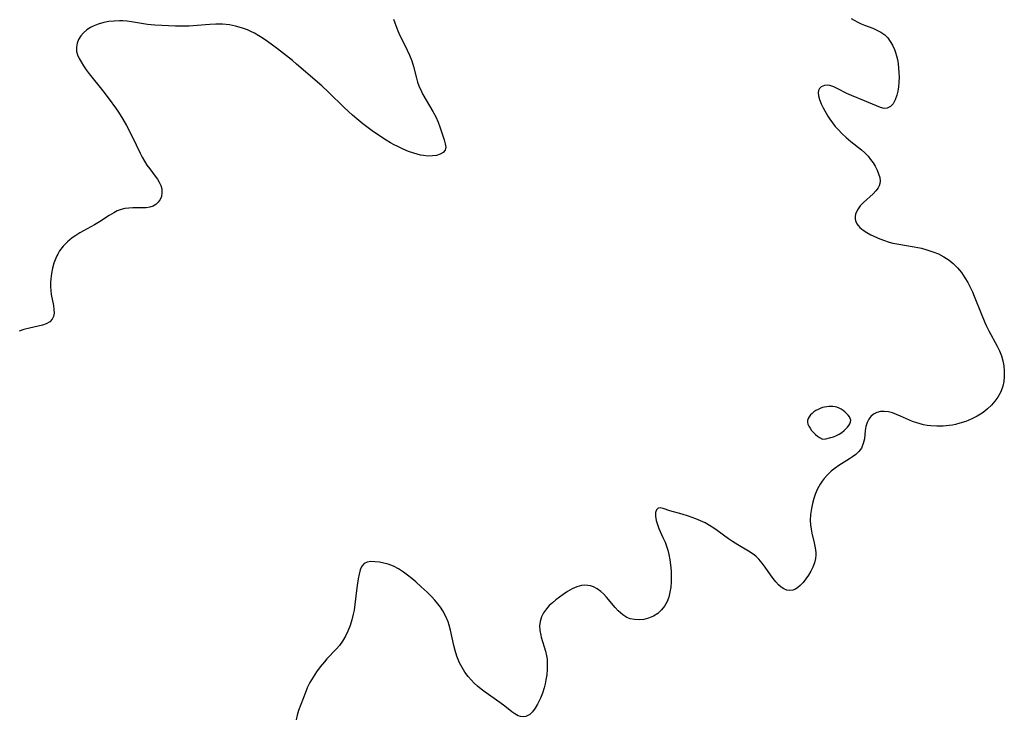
# Model space of a CAD drawing. Header units: metres. Extents: x 1073367 to 1082519, y 1569854 to 1574957.
# Tile 402 of 656: x 1076628 to 1076923, y 1574064 to 1574274. Entities that reach past the tile are written whole.
import ezdxf

# ---------------------------------------------------------------- set-up
doc = ezdxf.new("R2010")
doc.units = ezdxf.units.M
doc.layers.add('CGG_CurvaNivelLidar_v1', color=253, linetype='Continuous', lineweight=30)

msp = doc.modelspace()

# ---------------------------------------------------------------- linework, layer by layer
at = {"layer": 'CGG_CurvaNivelLidar_v1'}
for p, q in [((1076651.2216, 1574272.3842, 68), (1076649.6661, 1574271.7653, 68)), ((1076652.8782, 1574272.8435, 68), (1076651.2216, 1574272.3842, 68)), ((1076654.4265, 1574273.1235, 68), (1076652.8782, 1574272.8435, 68)), ((1076656.012, 1574273.2887, 68), (1076654.4265, 1574273.1235, 68)), ((1076657.6181, 1574273.3459, 68), (1076656.012, 1574273.2887, 68)), ((1076658.5444, 1574273.3299, 68), (1076657.6181, 1574273.3459, 68)), ((1076659.8761, 1574273.2435, 68), (1076658.5444, 1574273.3299, 68)), ((1076661.2026, 1574273.093, 68), (1076659.8761, 1574273.2435, 68)), ((1076665.9957, 1574272.296, 68), (1076661.2026, 1574273.093, 68)), ((1076668.151, 1574272.0304, 68), (1076665.9957, 1574272.296, 68)), ((1076674.3957, 1574271.7406, 68), (1076668.151, 1574272.0304, 68)), ((1076684.6505, 1574272.2514, 68), (1076680.8494, 1574271.9342, 68)), ((1076686.541, 1574272.3604, 68), (1076684.6505, 1574272.2514, 68)), ((1076688.509, 1574272.3482, 68), (1076686.541, 1574272.3604, 68)), ((1076690.5542, 1574272.1365, 68), (1076688.509, 1574272.3482, 68)), ((1076692.3913, 1574271.7818, 68), (1076690.5542, 1574272.1365, 68)), ((1076739.7885, 1574273.8289, 68), (1076740.166, 1574272.7532, 68)), ((1076740.166, 1574272.7532, 68), (1076741.1416, 1574270.3369, 68)), ((1076877.1376, 1574274.0973, 68.5), (1076878.0476, 1574273.5406, 68.5)), ((1076878.0476, 1574273.5406, 68.5), (1076879.1469, 1574272.9427, 68.5)), ((1076879.1469, 1574272.9427, 68.5), (1076880.1223, 1574272.4846, 68.5)), ((1076880.1223, 1574272.4846, 68.5), (1076881.1088, 1574272.0749, 68.5)), ((1076881.1088, 1574272.0749, 68.5), (1076883.6598, 1574271.1187, 68.5)), ((1076646.767, 1574269.7792, 68), (1076645.9341, 1574268.8367, 68)), ((1076647.7547, 1574270.6244, 68), (1076646.767, 1574269.7792, 68)), ((1076648.8753, 1574271.3572, 68), (1076647.7547, 1574270.6244, 68)), ((1076649.6661, 1574271.7653, 68), (1076648.8753, 1574271.3572, 68)), ((1076675.844, 1574271.7267, 68), (1076674.3957, 1574271.7406, 68)), ((1076678.503, 1574271.8056, 68), (1076675.844, 1574271.7267, 68)), ((1076680.8494, 1574271.9342, 68), (1076678.503, 1574271.8056, 68)), ((1076694.1999, 1574271.2871, 68), (1076692.3913, 1574271.7818, 68)), ((1076695.9682, 1574270.6538, 68), (1076694.1999, 1574271.2871, 68)), ((1076697.0331, 1574270.1906, 68), (1076695.9682, 1574270.6538, 68)), ((1076698.0744, 1574269.671, 68), (1076697.0331, 1574270.1906, 68)), ((1076699.427, 1574268.8926, 68), (1076698.0744, 1574269.671, 68)), ((1076741.1416, 1574270.3369, 68), (1076741.7402, 1574269.0041, 68)), ((1076883.6598, 1574271.1187, 68.5), (1076884.8792, 1574270.6108, 68.5)), ((1076884.8792, 1574270.6108, 68.5), (1076886.0258, 1574270.0155, 68.5)), ((1076886.0258, 1574270.0155, 68.5), (1076887.2395, 1574269.1408, 68.5)), ((1076887.2395, 1574269.1408, 68.5), (1076888.1282, 1574268.2302, 68.5)), ((1076644.8448, 1574266.6448, 68), (1076644.6521, 1574265.4306, 68)), ((1076645.2874, 1574267.8064, 68), (1076644.8448, 1574266.6448, 68)), ((1076645.9341, 1574268.8367, 68), (1076645.2874, 1574267.8064, 68)), ((1076700.746, 1574268.0397, 68), (1076699.427, 1574268.8926, 68)), ((1076702.0436, 1574267.1368, 68), (1076700.746, 1574268.0397, 68)), ((1076705.0062, 1574264.9514, 68), (1076702.0436, 1574267.1368, 68)), ((1076741.7402, 1574269.0041, 68), (1076742.3716, 1574267.6878, 68)), ((1076742.3716, 1574267.6878, 68), (1076743.9256, 1574264.609, 68)), ((1076888.1282, 1574268.2302, 68.5), (1076888.8948, 1574267.1862, 68.5)), ((1076888.8948, 1574267.1862, 68.5), (1076889.5521, 1574266.0348, 68.5)), ((1076644.6521, 1574265.4306, 68), (1076644.7238, 1574264.1986, 68)), ((1076644.7238, 1574264.1986, 68), (1076645.0083, 1574263.1385, 68)), ((1076645.0083, 1574263.1385, 68), (1076645.461, 1574262.0821, 68)), ((1076707.7451, 1574262.8597, 68), (1076705.0062, 1574264.9514, 68)), ((1076743.9256, 1574264.609, 68), (1076744.6335, 1574263.057, 68)), ((1076889.5521, 1574266.0348, 68.5), (1076890.1071, 1574264.797, 68.5)), ((1076890.1071, 1574264.797, 68.5), (1076890.4414, 1574263.8715, 68.5)), ((1076890.4414, 1574263.8715, 68.5), (1076890.7241, 1574262.9165, 68.5)), ((1076645.461, 1574262.0821, 68), (1076646.0377, 1574261.0216, 68)), ((1076646.0377, 1574261.0216, 68), (1076646.7761, 1574259.8401, 68)), ((1076709.5064, 1574261.4359, 68), (1076707.7451, 1574262.8597, 68)), ((1076710.7397, 1574260.3869, 68), (1076709.5064, 1574261.4359, 68)), ((1076718.3232, 1574253.8383, 68), (1076710.7397, 1574260.3869, 68)), ((1076744.6335, 1574263.057, 68), (1076745.2795, 1574261.3269, 68)), ((1076745.2795, 1574261.3269, 68), (1076745.7816, 1574259.6232, 68)), ((1076890.7241, 1574262.9165, 68.5), (1076890.9987, 1574261.724, 68.5)), ((1076890.9987, 1574261.724, 68.5), (1076891.2097, 1574260.5058, 68.5)), ((1076891.2097, 1574260.5058, 68.5), (1076891.3784, 1574259.1743, 68.5)), ((1076646.7761, 1574259.8401, 68), (1076647.5986, 1574258.6537, 68)), ((1076647.5986, 1574258.6537, 68), (1076648.4909, 1574257.4721, 68)), ((1076648.4909, 1574257.4721, 68), (1076652.6112, 1574252.3569, 68)), ((1076745.7816, 1574259.6232, 68), (1076746.6802, 1574256.1956, 68)), ((1076891.3784, 1574259.1743, 68.5), (1076891.4871, 1574257.8359, 68.5)), ((1076891.4871, 1574257.8359, 68.5), (1076891.5312, 1574256.5018, 68.5)), ((1076746.6802, 1574256.1956, 68), (1076747.0448, 1574255.0049, 68)), ((1076747.0448, 1574255.0049, 68), (1076747.4597, 1574253.8338, 68)), ((1076891.4963, 1574255.0163, 68.5), (1076891.37, 1574253.5714, 68.5)), ((1076891.5312, 1574256.5018, 68.5), (1076891.4963, 1574255.0163, 68.5)), ((1076652.6112, 1574252.3569, 68), (1076654.5332, 1574249.8792, 68)), ((1076720.3106, 1574251.9962, 68), (1076718.3232, 1574253.8383, 68)), ((1076725.0017, 1574247.4134, 68), (1076720.3106, 1574251.9962, 68)), ((1076747.4597, 1574253.8338, 68), (1076748.1852, 1574252.1588, 68)), ((1076748.1852, 1574252.1588, 68), (1076748.6454, 1574251.2799, 68)), ((1076867.3588, 1574252.4584, 68.5), (1076867.2601, 1574251.7228, 68.5)), ((1076867.2601, 1574251.7228, 68.5), (1076867.3328, 1574250.8978, 68.5)), ((1076867.6509, 1574253.0697, 68.5), (1076867.3588, 1574252.4584, 68.5)), ((1076868.1192, 1574253.5477, 68.5), (1076867.6509, 1574253.0697, 68.5)), ((1076868.6053, 1574253.8188, 68.5), (1076868.1192, 1574253.5477, 68.5)), ((1076869.1709, 1574253.9816, 68.5), (1076868.6053, 1574253.8188, 68.5)), ((1076869.9252, 1574254.0289, 68.5), (1076869.1709, 1574253.9816, 68.5)), ((1076870.74, 1574253.9226, 68.5), (1076869.9252, 1574254.0289, 68.5)), ((1076871.9243, 1574253.5473, 68.5), (1076870.74, 1574253.9226, 68.5)), ((1076873.1561, 1574252.9807, 68.5), (1076871.9243, 1574253.5473, 68.5)), ((1076875.8941, 1574251.5546, 68.5), (1076873.1561, 1574252.9807, 68.5)), ((1076877.2079, 1574250.9749, 68.5), (1076875.8941, 1574251.5546, 68.5)), ((1076891.1689, 1574252.2976, 68.5), (1076890.8793, 1574251.0987, 68.5)), ((1076891.37, 1574253.5714, 68.5), (1076891.1689, 1574252.2976, 68.5)), ((1076654.5332, 1574249.8792, 68), (1076656.3776, 1574247.3088, 68)), ((1076748.6454, 1574251.2799, 68), (1076751.6224, 1574246.2123, 68)), ((1076867.3328, 1574250.8978, 68.5), (1076867.6245, 1574249.7358, 68.5)), ((1076867.6245, 1574249.7358, 68.5), (1076868.0936, 1574248.5093, 68.5)), ((1076868.0936, 1574248.5093, 68.5), (1076868.7051, 1574247.2615, 68.5)), ((1076881.1151, 1574249.3864, 68.5), (1076877.2079, 1574250.9749, 68.5)), ((1076884.7259, 1574247.8508, 68.5), (1076881.1151, 1574249.3864, 68.5)), ((1076889.7033, 1574248.5149, 68.5), (1076888.9126, 1574247.6316, 68.5)), ((1076890.363, 1574249.6949, 68.5), (1076889.7033, 1574248.5149, 68.5)), ((1076890.8793, 1574251.0987, 68.5), (1076890.363, 1574249.6949, 68.5)), ((1076656.3776, 1574247.3088, 68), (1076657.257, 1574245.9959, 68)), ((1076657.257, 1574245.9959, 68), (1076658.5974, 1574243.8519, 68)), ((1076727.5407, 1574245.0723, 68), (1076725.0017, 1574247.4134, 68)), ((1076751.6224, 1574246.2123, 68), (1076752.4749, 1574244.5849, 68)), ((1076868.7051, 1574247.2615, 68.5), (1076870.1774, 1574244.7561, 68.5)), ((1076885.9179, 1574247.3785, 68.5), (1076884.7259, 1574247.8508, 68.5)), ((1076887.0087, 1574247.1031, 68.5), (1076885.9179, 1574247.3785, 68.5)), ((1076887.991, 1574247.1412, 68.5), (1076887.0087, 1574247.1031, 68.5)), ((1076888.9126, 1574247.6316, 68.5), (1076887.991, 1574247.1412, 68.5)), ((1076658.5974, 1574243.8519, 68), (1076659.6473, 1574241.9955, 68)), ((1076728.8497, 1574243.9415, 68), (1076727.5407, 1574245.0723, 68)), ((1076730.6556, 1574242.4809, 68), (1076728.8497, 1574243.9415, 68)), ((1076733.4463, 1574240.3969, 68), (1076730.6556, 1574242.4809, 68)), ((1076752.4749, 1574244.5849, 68), (1076753.2228, 1574242.9443, 68)), ((1076753.2228, 1574242.9443, 68), (1076753.7429, 1574241.6047, 68)), ((1076870.1774, 1574244.7561, 68.5), (1076870.7142, 1574243.9042, 68.5)), ((1076870.7142, 1574243.9042, 68.5), (1076871.5006, 1574242.7976, 68.5)), ((1076871.5006, 1574242.7976, 68.5), (1076872.3764, 1574241.7082, 68.5)), ((1076659.6473, 1574241.9955, 68), (1076661.3474, 1574238.72, 68)), ((1076736.2144, 1574238.494, 68), (1076733.4463, 1574240.3969, 68)), ((1076753.7429, 1574241.6047, 68), (1076755.0359, 1574237.7202, 68)), ((1076872.3764, 1574241.7082, 68.5), (1076873.3268, 1574240.6445, 68.5)), ((1076873.3268, 1574240.6445, 68.5), (1076874.3408, 1574239.6156, 68.5)), ((1076874.3408, 1574239.6156, 68.5), (1076875.6874, 1574238.384, 68.5)), ((1076661.3474, 1574238.72, 68), (1076663.7656, 1574233.7219, 68)), ((1076737.5721, 1574237.6242, 68), (1076736.2144, 1574238.494, 68)), ((1076738.9487, 1574236.7955, 68), (1076737.5721, 1574237.6242, 68)), ((1076740.0174, 1574236.1954, 68), (1076738.9487, 1574236.7955, 68)), ((1076755.0359, 1574237.7202, 68), (1076755.3517, 1574236.524, 68)), ((1076875.6874, 1574238.384, 68.5), (1076877.0831, 1574237.2154, 68.5)), ((1076877.0831, 1574237.2154, 68.5), (1076880.2341, 1574234.7258, 68.5)), ((1076663.7656, 1574233.7219, 68), (1076664.4154, 1574232.4712, 68)), ((1076741.0978, 1574235.6306, 68), (1076740.0174, 1574236.1954, 68)), ((1076742.6991, 1574234.8746, 68), (1076741.0978, 1574235.6306, 68)), ((1076744.3107, 1574234.2089, 68), (1076742.6991, 1574234.8746, 68)), ((1076745.9192, 1574233.6443, 68), (1076744.3107, 1574234.2089, 68)), ((1076746.9358, 1574233.3457, 68), (1076745.9192, 1574233.6443, 68)), ((1076754.7109, 1574233.8591, 68), (1076753.845, 1574233.3618, 68)), ((1076755.2928, 1574234.5714, 68), (1076754.7109, 1574233.8591, 68)), ((1076755.4719, 1574235.4642, 68), (1076755.2928, 1574234.5714, 68)), ((1076755.3517, 1574236.524, 68), (1076755.4719, 1574235.4642, 68)), ((1076880.2341, 1574234.7258, 68.5), (1076881.2671, 1574233.7691, 68.5)), ((1076881.2671, 1574233.7691, 68.5), (1076882.2181, 1574232.7412, 68.5)), ((1076664.4154, 1574232.4712, 68), (1076665.1, 1574231.265, 68)), ((1076665.1, 1574231.265, 68), (1076665.8316, 1574230.1172, 68)), ((1076747.9404, 1574233.1033, 68), (1076746.9358, 1574233.3457, 68)), ((1076748.8304, 1574232.9411, 68), (1076747.9404, 1574233.1033, 68)), ((1076750.1076, 1574232.8151, 68), (1076748.8304, 1574232.9411, 68)), ((1076751.4883, 1574232.8373, 68), (1076750.1076, 1574232.8151, 68)), ((1076752.7505, 1574233.0223, 68), (1076751.4883, 1574232.8373, 68)), ((1076753.845, 1574233.3618, 68), (1076752.7505, 1574233.0223, 68)), ((1076882.2181, 1574232.7412, 68.5), (1076882.9958, 1574231.7679, 68.5)), ((1076882.9958, 1574231.7679, 68.5), (1076883.6996, 1574230.7631, 68.5)), ((1076883.6996, 1574230.7631, 68.5), (1076884.3278, 1574229.7417, 68.5)), ((1076665.8316, 1574230.1172, 68), (1076666.6594, 1574228.9774, 68)), ((1076666.6594, 1574228.9774, 68), (1076668.322, 1574226.8244, 68)), ((1076884.3278, 1574229.7417, 68.5), (1076884.9251, 1574228.6104, 68.5)), ((1076884.9251, 1574228.6104, 68.5), (1076885.3955, 1574227.487, 68.5)), ((1076668.322, 1574226.8244, 68), (1076668.9769, 1574225.8836, 68)), ((1076668.9769, 1574225.8836, 68), (1076669.5371, 1574224.9339, 68)), ((1076669.5371, 1574224.9339, 68), (1076669.9684, 1574223.9764, 68)), ((1076885.3955, 1574227.487, 68.5), (1076885.7042, 1574226.3821, 68.5)), ((1076885.7042, 1574226.3821, 68.5), (1076885.8077, 1574225.3072, 68.5)), ((1076885.8077, 1574225.3072, 68.5), (1076885.7346, 1574224.5965, 68.5)), ((1076669.9684, 1574223.9764, 68), (1076670.244, 1574223.0142, 68)), ((1076670.3361, 1574221.8351, 68), (1076670.1599, 1574220.708, 68)), ((1076670.244, 1574223.0142, 68), (1076670.3361, 1574221.8351, 68)), ((1076884.5547, 1574222.3785, 68.5), (1076883.7424, 1574221.5193, 68.5)), ((1076885.2119, 1574223.2798, 68.5), (1076884.5547, 1574222.3785, 68.5)), ((1076885.523, 1574223.894, 68.5), (1076885.2119, 1574223.2798, 68.5)), ((1076885.7346, 1574224.5965, 68.5), (1076885.523, 1574223.894, 68.5)), ((1076669.2245, 1574218.9528, 68), (1076668.507, 1574218.2676, 68)), ((1076669.7829, 1574219.7765, 68), (1076669.2245, 1574218.9528, 68)), ((1076670.1599, 1574220.708, 68), (1076669.7829, 1574219.7765, 68)), ((1076880.8116, 1574218.8804, 68.5), (1076879.8421, 1574217.8574, 68.5)), ((1076883.7424, 1574221.5193, 68.5), (1076880.8116, 1574218.8804, 68.5)), ((1076656.936, 1574216.3393, 68), (1076655.8589, 1574215.8129, 68)), ((1076658.0501, 1574216.7541, 68), (1076656.936, 1574216.3393, 68)), ((1076659.1927, 1574217.0424, 68), (1076658.0501, 1574216.7541, 68)), ((1076660.3928, 1574217.1998, 68), (1076659.1927, 1574217.0424, 68)), ((1076661.6013, 1574217.2541, 68), (1076660.3928, 1574217.1998, 68)), ((1076664.2496, 1574217.2471, 68), (1076661.6013, 1574217.2541, 68)), ((1076665.6296, 1574217.305, 68), (1076664.2496, 1574217.2471, 68)), ((1076666.6859, 1574217.4574, 68), (1076665.6296, 1574217.305, 68)), ((1076667.6444, 1574217.7582, 68), (1076666.6859, 1574217.4574, 68)), ((1076668.507, 1574218.2676, 68), (1076667.6444, 1574217.7582, 68)), ((1076879.0123, 1574216.6711, 68.5), (1076878.4844, 1574215.4268, 68.5)), ((1076879.8421, 1574217.8574, 68.5), (1076879.0123, 1574216.6711, 68.5)), ((1076651.6036, 1574213.0894, 68), (1076650.0391, 1574212.1599, 68)), ((1076654.4792, 1574214.97, 68), (1076651.6036, 1574213.0894, 68)), ((1076655.8589, 1574215.8129, 68), (1076654.4792, 1574214.97, 68)), ((1076878.4844, 1574215.4268, 68.5), (1076878.3445, 1574214.6365, 68.5)), ((1076878.3445, 1574214.6365, 68.5), (1076878.3719, 1574213.8556, 68.5)), ((1076878.3719, 1574213.8556, 68.5), (1076878.5501, 1574213.1736, 68.5)), ((1076878.5501, 1574213.1736, 68.5), (1076878.8645, 1574212.521, 68.5)), ((1076650.0391, 1574212.1599, 68), (1076645.7219, 1574209.7475, 68)), ((1076878.8645, 1574212.521, 68.5), (1076879.2721, 1574211.9415, 68.5)), ((1076879.2721, 1574211.9415, 68.5), (1076879.775, 1574211.3949, 68.5)), ((1076879.775, 1574211.3949, 68.5), (1076880.716, 1574210.6076, 68.5)), ((1076880.716, 1574210.6076, 68.5), (1076881.8102, 1574209.8849, 68.5)), ((1076642, 1574207.1072, 68), (1076640.7284, 1574205.8157, 68)), ((1076643.4147, 1574208.2605, 68), (1076642, 1574207.1072, 68)), ((1076644.5101, 1574209.0061, 68), (1076643.4147, 1574208.2605, 68)), ((1076645.7219, 1574209.7475, 68), (1076644.5101, 1574209.0061, 68)), ((1076881.8102, 1574209.8849, 68.5), (1076883.0194, 1574209.2149, 68.5)), ((1076883.0194, 1574209.2149, 68.5), (1076883.7181, 1574208.8669, 68.5)), ((1076883.7181, 1574208.8669, 68.5), (1076885.2593, 1574208.1673, 68.5)), ((1076885.2593, 1574208.1673, 68.5), (1076886.8747, 1574207.5343, 68.5)), ((1076886.8747, 1574207.5343, 68.5), (1076888.5553, 1574206.9979, 68.5)), ((1076888.5553, 1574206.9979, 68.5), (1076889.695, 1574206.71, 68.5)), ((1076639.6287, 1574204.3898, 68), (1076639.0406, 1574203.4205, 68)), ((1076640.7284, 1574205.8157, 68), (1076639.6287, 1574204.3898, 68)), ((1076889.695, 1574206.71, 68.5), (1076890.8549, 1574206.4644, 68.5)), ((1076890.8549, 1574206.4644, 68.5), (1076896.0043, 1574205.5813, 68.5)), ((1076896.0043, 1574205.5813, 68.5), (1076898.2059, 1574205.1381, 68.5)), ((1076898.2059, 1574205.1381, 68.5), (1076899.8606, 1574204.7027, 68.5)), ((1076899.8606, 1574204.7027, 68.5), (1076901.6434, 1574204.1244, 68.5)), ((1076901.6434, 1574204.1244, 68.5), (1076903.3542, 1574203.4345, 68.5)), ((1076638.4412, 1574202.1802, 68), (1076637.8862, 1574200.6972, 68)), ((1076638.7606, 1574202.8793, 68), (1076638.4412, 1574202.1802, 68)), ((1076639.0406, 1574203.4205, 68), (1076638.7606, 1574202.8793, 68)), ((1076903.3542, 1574203.4345, 68.5), (1076904.9654, 1574202.6079, 68.5)), ((1076904.9654, 1574202.6079, 68.5), (1076905.7568, 1574202.1136, 68.5)), ((1076905.7568, 1574202.1136, 68.5), (1076906.5181, 1574201.5826, 68.5)), ((1076906.5181, 1574201.5826, 68.5), (1076907.7607, 1574200.5921, 68.5)), ((1076637.4535, 1574199.1646, 68), (1076637.1381, 1574197.601, 68)), ((1076637.8862, 1574200.6972, 68), (1076637.4535, 1574199.1646, 68)), ((1076907.7607, 1574200.5921, 68.5), (1076909.0491, 1574199.3014, 68.5)), ((1076909.0491, 1574199.3014, 68.5), (1076910.218, 1574197.86, 68.5)), ((1076636.9428, 1574196.0233, 68), (1076636.8791, 1574194.8473, 68)), ((1076637.1381, 1574197.601, 68), (1076636.9428, 1574196.0233, 68)), ((1076910.218, 1574197.86, 68.5), (1076911.287, 1574196.3044, 68.5)), ((1076911.287, 1574196.3044, 68.5), (1076912.1617, 1574194.8453, 68.5)), ((1076636.8791, 1574194.8473, 68), (1076636.8828, 1574193.6808, 68)), ((1076636.8828, 1574193.6808, 68), (1076636.9569, 1574192.4673, 68)), ((1076636.9569, 1574192.4673, 68), (1076637.1006, 1574191.2856, 68)), ((1076912.1617, 1574194.8453, 68.5), (1076912.9621, 1574193.3255, 68.5)), ((1076912.9621, 1574193.3255, 68.5), (1076913.537, 1574192.0922, 68.5)), ((1076637.1006, 1574191.2856, 68), (1076637.7461, 1574187.9878, 68)), ((1076913.537, 1574192.0922, 68.5), (1076914.0735, 1574190.833, 68.5)), ((1076914.0735, 1574190.833, 68.5), (1076916.1149, 1574185.5442, 68.5)), ((1076637.7461, 1574187.9878, 68), (1076637.9126, 1574186.7869, 68)), ((1076637.9126, 1574186.7869, 68), (1076637.9333, 1574185.6655, 68)), ((1076637.3979, 1574183.9046, 68), (1076636.6338, 1574183.0903, 68)), ((1076637.769, 1574184.7169, 68), (1076637.3979, 1574183.9046, 68)), ((1076637.9333, 1574185.6655, 68), (1076637.769, 1574184.7169, 68)), ((1076916.1149, 1574185.5442, 68.5), (1076917.2224, 1574182.9152, 68.5)), ((1076628.915, 1574180.7581, 68), (1076627.4762, 1574180.2717, 68)), ((1076630.5489, 1574181.1817, 68), (1076628.915, 1574180.7581, 68)), ((1076633.2207, 1574181.7937, 68), (1076630.5489, 1574181.1817, 68)), ((1076634.4473, 1574182.1204, 68), (1076633.2207, 1574181.7937, 68)), ((1076635.5506, 1574182.5028, 68), (1076634.4473, 1574182.1204, 68)), ((1076636.6338, 1574183.0903, 68), (1076635.5506, 1574182.5028, 68)), ((1076917.2224, 1574182.9152, 68.5), (1076917.6643, 1574181.9736, 68.5)), ((1076917.6643, 1574181.9736, 68.5), (1076918.46, 1574180.4108, 68.5)), ((1076918.46, 1574180.4108, 68.5), (1076920.9933, 1574175.8108, 68.5)), ((1076920.9933, 1574175.8108, 68.5), (1076921.6569, 1574174.3872, 68.5)), ((1076921.6569, 1574174.3872, 68.5), (1076922.2094, 1574172.9297, 68.5)), ((1076922.2094, 1574172.9297, 68.5), (1076922.6352, 1574171.415, 68.5)), ((1076922.6352, 1574171.415, 68.5), (1076922.9261, 1574169.8788, 68.5)), ((1076922.9261, 1574169.8788, 68.5), (1076923.0879, 1574168.2624, 68.5)), ((1076923.0995, 1574166.7297, 68.5), (1076922.958, 1574165.2205, 68.5)), ((1076923.0879, 1574168.2624, 68.5), (1076923.0995, 1574166.7297, 68.5)), ((1076922.6396, 1574163.7528, 68.5), (1076922.0153, 1574162.1045, 68.5)), ((1076922.958, 1574165.2205, 68.5), (1076922.6396, 1574163.7528, 68.5)), ((1076921.158, 1574160.5433, 68.5), (1076920.2576, 1574159.2674, 68.5)), ((1076922.0153, 1574162.1045, 68.5), (1076921.158, 1574160.5433, 68.5)), ((1076867.2197, 1574156.8293, 68.5), (1076866.5832, 1574156.4827, 68.5)), ((1076867.8864, 1574157.1262, 68.5), (1076867.2197, 1574156.8293, 68.5)), ((1076868.5774, 1574157.3666, 68.5), (1076867.8864, 1574157.1262, 68.5)), ((1076869.1919, 1574157.5229, 68.5), (1076868.5774, 1574157.3666, 68.5)), ((1076869.8157, 1574157.6342, 68.5), (1076869.1919, 1574157.5229, 68.5)), ((1076870.4432, 1574157.7035, 68.5), (1076869.8157, 1574157.6342, 68.5)), ((1076871.0692, 1574157.7304, 68.5), (1076870.4432, 1574157.7035, 68.5)), ((1076871.6882, 1574157.7108, 68.5), (1076871.0692, 1574157.7304, 68.5)), ((1076872.2946, 1574157.637, 68.5), (1076871.6882, 1574157.7108, 68.5)), ((1076872.8813, 1574157.497, 68.5), (1076872.2946, 1574157.637, 68.5)), ((1076873.5289, 1574157.2409, 68.5), (1076872.8813, 1574157.497, 68.5)), ((1076874.1437, 1574156.9038, 68.5), (1076873.5289, 1574157.2409, 68.5)), ((1076874.7267, 1574156.5084, 68.5), (1076874.1437, 1574156.9038, 68.5)), ((1076918.0811, 1574156.977, 68.5), (1076917.2683, 1574156.3208, 68.5)), ((1076919.2292, 1574158.0735, 68.5), (1076918.0811, 1574156.977, 68.5)), ((1076920.2576, 1574159.2674, 68.5), (1076919.2292, 1574158.0735, 68.5)), ((1076864.2308, 1574154.1036, 68.5), (1076864.0429, 1574153.5369, 68.5)), ((1076864.5471, 1574154.6455, 68.5), (1076864.2308, 1574154.1036, 68.5)), ((1076864.9582, 1574155.1606, 68.5), (1076864.5471, 1574154.6455, 68.5)), ((1076865.4423, 1574155.6442, 68.5), (1076864.9582, 1574155.1606, 68.5)), ((1076865.9867, 1574156.0878, 68.5), (1076865.4423, 1574155.6442, 68.5)), ((1076866.5832, 1574156.4827, 68.5), (1076865.9867, 1574156.0878, 68.5)), ((1076875.275, 1574156.0714, 68.5), (1076874.7267, 1574156.5084, 68.5)), ((1076875.7813, 1574155.6051, 68.5), (1076875.275, 1574156.0714, 68.5)), ((1076876.2324, 1574155.1181, 68.5), (1076875.7813, 1574155.6051, 68.5)), ((1076876.6084, 1574154.6166, 68.5), (1076876.2324, 1574155.1181, 68.5)), ((1076876.8801, 1574154.1045, 68.5), (1076876.6084, 1574154.6166, 68.5)), ((1076877.0069, 1574153.5843, 68.5), (1076876.8801, 1574154.1045, 68.5)), ((1076882.414, 1574153.8729, 68.5), (1076881.9156, 1574152.8998, 68.5)), ((1076883.0798, 1574154.7204, 68.5), (1076882.414, 1574153.8729, 68.5)), ((1076883.8923, 1574155.4119, 68.5), (1076883.0798, 1574154.7204, 68.5)), ((1076884.8377, 1574155.9091, 68.5), (1076883.8923, 1574155.4119, 68.5)), ((1076885.9162, 1574156.1803, 68.5), (1076884.8377, 1574155.9091, 68.5)), ((1076887.0856, 1574156.2329, 68.5), (1076885.9162, 1574156.1803, 68.5)), ((1076888.3129, 1574156.086, 68.5), (1076887.0856, 1574156.2329, 68.5)), ((1076889.5363, 1574155.7694, 68.5), (1076888.3129, 1574156.086, 68.5)), ((1076890.783, 1574155.3247, 68.5), (1076889.5363, 1574155.7694, 68.5)), ((1076891.9547, 1574154.8381, 68.5), (1076890.783, 1574155.3247, 68.5)), ((1076895.5796, 1574153.2366, 68.5), (1076891.9547, 1574154.8381, 68.5)), ((1076913.322, 1574153.9534, 68.5), (1076911.5718, 1574153.2311, 68.5)), ((1076914.9082, 1574154.772, 68.5), (1076913.322, 1574153.9534, 68.5)), ((1076916.4136, 1574155.7085, 68.5), (1076914.9082, 1574154.772, 68.5)), ((1076917.2683, 1574156.3208, 68.5), (1076916.4136, 1574155.7085, 68.5)), ((1076864.0429, 1574153.5369, 68.5), (1076864.0124, 1574153.0238, 68.5)), ((1076864.0124, 1574153.0238, 68.5), (1076864.1375, 1574152.4475, 68.5)), ((1076864.1375, 1574152.4475, 68.5), (1076864.4097, 1574151.8171, 68.5)), ((1076864.4097, 1574151.8171, 68.5), (1076864.8027, 1574151.1626, 68.5)), ((1076864.8027, 1574151.1626, 68.5), (1076865.2902, 1574150.5137, 68.5)), ((1076875.0507, 1574150.4544, 68.5), (1076875.5793, 1574150.9628, 68.5)), ((1076875.5793, 1574150.9628, 68.5), (1076876.039, 1574151.4779, 68.5)), ((1076876.039, 1574151.4779, 68.5), (1076876.4362, 1574152.0017, 68.5)), ((1076876.4362, 1574152.0017, 68.5), (1076876.7505, 1574152.5299, 68.5)), ((1076876.7505, 1574152.5299, 68.5), (1076876.9535, 1574153.0586, 68.5)), ((1076876.9535, 1574153.0586, 68.5), (1076877.0069, 1574153.5843, 68.5)), ((1076881.5709, 1574151.7075, 68.5), (1076881.3862, 1574150.4984, 68.5)), ((1076881.9156, 1574152.8998, 68.5), (1076881.5709, 1574151.7075, 68.5)), ((1076896.8445, 1574152.7617, 68.5), (1076895.5796, 1574153.2366, 68.5)), ((1076897.8397, 1574152.4616, 68.5), (1076896.8445, 1574152.7617, 68.5)), ((1076898.8568, 1574152.221, 68.5), (1076897.8397, 1574152.4616, 68.5)), ((1076899.9406, 1574152.032, 68.5), (1076898.8568, 1574152.221, 68.5)), ((1076901.0397, 1574151.9014, 68.5), (1076899.9406, 1574152.032, 68.5)), ((1076902.8746, 1574151.8001, 68.5), (1076901.0397, 1574151.9014, 68.5)), ((1076904.7237, 1574151.832, 68.5), (1076902.8746, 1574151.8001, 68.5)), ((1076906.5705, 1574151.9976, 68.5), (1076904.7237, 1574151.832, 68.5)), ((1076907.5375, 1574152.1423, 68.5), (1076906.5705, 1574151.9976, 68.5)), ((1076908.4967, 1574152.3296, 68.5), (1076907.5375, 1574152.1423, 68.5)), ((1076909.7647, 1574152.6484, 68.5), (1076908.4967, 1574152.3296, 68.5)), ((1076911.5718, 1574153.2311, 68.5), (1076909.7647, 1574152.6484, 68.5)), ((1076865.2902, 1574150.5137, 68.5), (1076865.8457, 1574149.8988, 68.5)), ((1076865.8457, 1574149.8988, 68.5), (1076866.4699, 1574149.3145, 68.5)), ((1076866.4699, 1574149.3145, 68.5), (1076867.0881, 1574148.8093, 68.5)), ((1076867.0881, 1574148.8093, 68.5), (1076867.6508, 1574148.396, 68.5)), ((1076867.6508, 1574148.396, 68.5), (1076868.5, 1574147.8533, 68.5)), ((1076868.5, 1574147.8533, 68.5), (1076869.5064, 1574148.0194, 68.5)), ((1076869.5064, 1574148.0194, 68.5), (1076870.996, 1574148.3783, 68.5)), ((1076870.996, 1574148.3783, 68.5), (1076871.8445, 1574148.6482, 68.5)), ((1076871.8445, 1574148.6482, 68.5), (1076872.7002, 1574148.987, 68.5)), ((1076872.7002, 1574148.987, 68.5), (1076873.5809, 1574149.4322, 68.5)), ((1076873.5809, 1574149.4322, 68.5), (1076874.3768, 1574149.9336, 68.5)), ((1076874.3768, 1574149.9336, 68.5), (1076875.0507, 1574150.4544, 68.5)), ((1076881.1041, 1574148.011, 68.5), (1076880.7775, 1574146.5668, 68.5)), ((1076881.3862, 1574150.4984, 68.5), (1076881.1041, 1574148.011, 68.5)), ((1076880.2019, 1574145.2298, 68.5), (1076879.4582, 1574144.2194, 68.5)), ((1076880.7775, 1574146.5668, 68.5), (1076880.2019, 1574145.2298, 68.5)), ((1076876.649, 1574142.001, 68.5), (1076873.4298, 1574139.9914, 68.5)), ((1076877.5461, 1574142.5984, 68.5), (1076876.649, 1574142.001, 68.5)), ((1076878.5148, 1574143.3226, 68.5), (1076877.5461, 1574142.5984, 68.5)), ((1076879.4582, 1574144.2194, 68.5), (1076878.5148, 1574143.3226, 68.5)), ((1076872.3122, 1574139.2041, 68.5), (1076871.1626, 1574138.2529, 68.5)), ((1076873.4298, 1574139.9914, 68.5), (1076872.3122, 1574139.2041, 68.5)), ((1076869.0817, 1574136.0723, 68.5), (1076868.4603, 1574135.2698, 68.5)), ((1076870.0832, 1574137.2047, 68.5), (1076869.0817, 1574136.0723, 68.5)), ((1076871.1626, 1574138.2529, 68.5), (1076870.0832, 1574137.2047, 68.5)), ((1076867.8876, 1574134.4313, 68.5), (1076867.0811, 1574133.0003, 68.5)), ((1076868.4603, 1574135.2698, 68.5), (1076867.8876, 1574134.4313, 68.5)), ((1076866.4418, 1574131.5566, 68.5), (1076865.9224, 1574130.0597, 68.5)), ((1076867.0811, 1574133.0003, 68.5), (1076866.4418, 1574131.5566, 68.5)), ((1076819.2207, 1574127.2408, 68.5), (1076818.7412, 1574126.7473, 68.5)), ((1076819.8772, 1574127.3096, 68.5), (1076819.2207, 1574127.2408, 68.5)), ((1076820.7195, 1574127.0911, 68.5), (1076819.8772, 1574127.3096, 68.5)), ((1076865.5352, 1574128.614, 68.5), (1076865.2337, 1574127.151, 68.5)), ((1076865.9224, 1574130.0597, 68.5), (1076865.5352, 1574128.614, 68.5)), ((1076818.4666, 1574125.8957, 68.5), (1076818.4223, 1574124.7869, 68.5)), ((1076818.4223, 1574124.7869, 68.5), (1076818.63, 1574123.5054, 68.5)), ((1076818.7412, 1574126.7473, 68.5), (1076818.4666, 1574125.8957, 68.5)), ((1076822.7802, 1574126.4368, 68.5), (1076820.7195, 1574127.0911, 68.5)), ((1076826.421, 1574125.4342, 68.5), (1076822.7802, 1574126.4368, 68.5)), ((1076828.2949, 1574124.8309, 68.5), (1076826.421, 1574125.4342, 68.5)), ((1076830.5431, 1574124.0074, 68.5), (1076828.2949, 1574124.8309, 68.5)), ((1076864.9715, 1574125.3109, 68.5), (1076864.888, 1574123.4709, 68.5)), ((1076865.2337, 1574127.151, 68.5), (1076864.9715, 1574125.3109, 68.5)), ((1076818.63, 1574123.5054, 68.5), (1076818.7971, 1574122.883, 68.5)), ((1076818.7971, 1574122.883, 68.5), (1076819.0807, 1574122.0276, 68.5)), ((1076819.0807, 1574122.0276, 68.5), (1076819.4261, 1574121.1508, 68.5)), ((1076831.9272, 1574123.4254, 68.5), (1076830.5431, 1574124.0074, 68.5)), ((1076833.2858, 1574122.7705, 68.5), (1076831.9272, 1574123.4254, 68.5)), ((1076834.6214, 1574122.0225, 68.5), (1076833.2858, 1574122.7705, 68.5)), ((1076835.9201, 1574121.2074, 68.5), (1076834.6214, 1574122.0225, 68.5)), ((1076864.888, 1574123.4709, 68.5), (1076864.9653, 1574122.1966, 68.5)), ((1076864.9653, 1574122.1966, 68.5), (1076865.1375, 1574120.9293, 68.5)), ((1076819.4261, 1574121.1508, 68.5), (1076820.6755, 1574118.4533, 68.5)), ((1076820.6755, 1574118.4533, 68.5), (1076821.295, 1574117.0239, 68.5)), ((1076836.9725, 1574120.4966, 68.5), (1076835.9201, 1574121.2074, 68.5)), ((1076840.3663, 1574117.9968, 68.5), (1076836.9725, 1574120.4966, 68.5)), ((1076865.1375, 1574120.9293, 68.5), (1076865.38, 1574119.6741, 68.5)), ((1076865.38, 1574119.6741, 68.5), (1076866.0674, 1574116.7658, 68.5)), ((1076821.295, 1574117.0239, 68.5), (1076821.7315, 1574115.8168, 68.5)), ((1076821.7315, 1574115.8168, 68.5), (1076822.1058, 1574114.5668, 68.5)), ((1076841.56, 1574117.1661, 68.5), (1076840.3663, 1574117.9968, 68.5)), ((1076843.1455, 1574116.1982, 68.5), (1076841.56, 1574117.1661, 68.5)), ((1076846.3265, 1574114.3514, 68.5), (1076843.1455, 1574116.1982, 68.5)), ((1076866.0674, 1574116.7658, 68.5), (1076866.3519, 1574115.3377, 68.5)), ((1076822.1058, 1574114.5668, 68.5), (1076822.4194, 1574113.2833, 68.5)), ((1076822.4194, 1574113.2833, 68.5), (1076822.7127, 1574111.7362, 68.5)), ((1076847.7485, 1574113.3735, 68.5), (1076846.3265, 1574114.3514, 68.5)), ((1076848.4933, 1574112.7774, 68.5), (1076847.7485, 1574113.3735, 68.5)), ((1076849.4357, 1574111.8853, 68.5), (1076848.4933, 1574112.7774, 68.5)), ((1076866.3519, 1574115.3377, 68.5), (1076866.5085, 1574113.9239, 68.5)), ((1076866.5141, 1574113.1512, 68.5), (1076866.4161, 1574112.1487, 68.5)), ((1076866.5085, 1574113.9239, 68.5), (1076866.5141, 1574113.1512, 68.5)), ((1076730.3192, 1574109.777, 68.5), (1076729.8347, 1574108.7096, 68.5)), ((1076730.9941, 1574110.56, 68.5), (1076730.3192, 1574109.777, 68.5)), ((1076731.8989, 1574111.0008, 68.5), (1076730.9941, 1574110.56, 68.5)), ((1076732.9981, 1574111.1666, 68.5), (1076731.8989, 1574111.0008, 68.5)), ((1076734.2407, 1574111.1362, 68.5), (1076732.9981, 1574111.1666, 68.5)), ((1076735.5852, 1574110.9729, 68.5), (1076734.2407, 1574111.1362, 68.5)), ((1076736.8981, 1574110.7332, 68.5), (1076735.5852, 1574110.9729, 68.5)), ((1076738.2407, 1574110.3751, 68.5), (1076736.8981, 1574110.7332, 68.5)), ((1076739.7837, 1574109.7706, 68.5), (1076738.2407, 1574110.3751, 68.5)), ((1076741.3137, 1574108.9821, 68.5), (1076739.7837, 1574109.7706, 68.5)), ((1076822.7127, 1574111.7362, 68.5), (1076822.9298, 1574110.167, 68.5)), ((1076822.9298, 1574110.167, 68.5), (1076823.0966, 1574108.2637, 68.5)), ((1076850.4539, 1574110.7126, 68.5), (1076849.4357, 1574111.8853, 68.5)), ((1076851.3863, 1574109.4624, 68.5), (1076850.4539, 1574110.7126, 68.5)), ((1076865.644, 1574109.5468, 68.5), (1076865.0511, 1574108.3062, 68.5)), ((1076866.1108, 1574110.8301, 68.5), (1076865.644, 1574109.5468, 68.5)), ((1076866.4161, 1574112.1487, 68.5), (1076866.1108, 1574110.8301, 68.5)), ((1076729.4831, 1574107.4303, 68.5), (1076729.2155, 1574105.9967, 68.5)), ((1076729.8347, 1574108.7096, 68.5), (1076729.4831, 1574107.4303, 68.5)), ((1076742.8134, 1574108.04, 68.5), (1076741.3137, 1574108.9821, 68.5)), ((1076744.0582, 1574107.1326, 68.5), (1076742.8134, 1574108.04, 68.5)), ((1076745.2753, 1574106.154, 68.5), (1076744.0582, 1574107.1326, 68.5)), ((1076823.0966, 1574108.2637, 68.5), (1076823.1539, 1574106.6598, 68.5)), ((1076823.1539, 1574106.6598, 68.5), (1076823.128, 1574105.0717, 68.5)), ((1076852.9241, 1574107.2254, 68.5), (1076851.3863, 1574109.4624, 68.5)), ((1076853.7039, 1574106.1555, 68.5), (1076852.9241, 1574107.2254, 68.5)), ((1076864.3609, 1574107.1198, 68.5), (1076863.5854, 1574105.9882, 68.5)), ((1076865.0511, 1574108.3062, 68.5), (1076864.3609, 1574107.1198, 68.5)), ((1076729.2155, 1574105.9967, 68.5), (1076728.8436, 1574103.3613, 68.5)), ((1076746.471, 1574105.1272, 68.5), (1076745.2753, 1574106.154, 68.5)), ((1076748.15, 1574103.6153, 68.5), (1076746.471, 1574105.1272, 68.5)), ((1076749.9201, 1574101.9641, 68.5), (1076748.15, 1574103.6153, 68.5)), ((1076794.7866, 1574103.5814, 68.5), (1076793.3987, 1574102.9624, 68.5)), ((1076796.1905, 1574103.9794, 68.5), (1076794.7866, 1574103.5814, 68.5)), ((1076797.1372, 1574104.0905, 68.5), (1076796.1905, 1574103.9794, 68.5)), ((1076798.078, 1574104.0602, 68.5), (1076797.1372, 1574104.0905, 68.5)), ((1076798.9588, 1574103.8917, 68.5), (1076798.078, 1574104.0602, 68.5)), ((1076799.817, 1574103.5946, 68.5), (1076798.9588, 1574103.8917, 68.5)), ((1076800.9682, 1574102.9836, 68.5), (1076799.817, 1574103.5946, 68.5)), ((1076823.128, 1574105.0717, 68.5), (1076823.0091, 1574103.5136, 68.5)), ((1076854.5076, 1574105.1565, 68.5), (1076853.7039, 1574106.1555, 68.5)), ((1076855.3385, 1574104.2598, 68.5), (1076854.5076, 1574105.1565, 68.5)), ((1076856.1373, 1574103.5509, 68.5), (1076855.3385, 1574104.2598, 68.5)), ((1076861.8818, 1574104.0352, 68.5), (1076861.18, 1574103.4316, 68.5)), ((1076862.7537, 1574104.9504, 68.5), (1076861.8818, 1574104.0352, 68.5)), ((1076863.5854, 1574105.9882, 68.5), (1076862.7537, 1574104.9504, 68.5)), ((1076728.8436, 1574103.3613, 68.5), (1076728.2278, 1574098.2936, 68.5)), ((1076751.2002, 1574100.6942, 68.5), (1076749.9201, 1574101.9641, 68.5)), ((1076752.1826, 1574099.6412, 68.5), (1076751.2002, 1574100.6942, 68.5)), ((1076790.7275, 1574101.3239, 68.5), (1076789.6022, 1574100.5255, 68.5)), ((1076792.0548, 1574102.195, 68.5), (1076790.7275, 1574101.3239, 68.5)), ((1076793.3987, 1574102.9624, 68.5), (1076792.0548, 1574102.195, 68.5)), ((1076802.0514, 1574102.1813, 68.5), (1076800.9682, 1574102.9836, 68.5)), ((1076802.9236, 1574101.3688, 68.5), (1076802.0514, 1574102.1813, 68.5)), ((1076803.7541, 1574100.4748, 68.5), (1076802.9236, 1574101.3688, 68.5)), ((1076822.7788, 1574101.9876, 68.5), (1076822.4169, 1574100.5299, 68.5)), ((1076823.0091, 1574103.5136, 68.5), (1076822.7788, 1574101.9876, 68.5)), ((1076856.9662, 1574102.9969, 68.5), (1076856.1373, 1574103.5509, 68.5)), ((1076857.8357, 1574102.6327, 68.5), (1076856.9662, 1574102.9969, 68.5)), ((1076858.7202, 1574102.4969, 68.5), (1076857.8357, 1574102.6327, 68.5)), ((1076859.5987, 1574102.6117, 68.5), (1076858.7202, 1574102.4969, 68.5)), ((1076860.4517, 1574102.9554, 68.5), (1076859.5987, 1574102.6117, 68.5)), ((1076861.18, 1574103.4316, 68.5), (1076860.4517, 1574102.9554, 68.5)), ((1076728.2278, 1574098.2936, 68.5), (1076727.9637, 1574096.5776, 68.5)), ((1076753.103, 1574098.5466, 68.5), (1076752.1826, 1574099.6412, 68.5)), ((1076753.8903, 1574097.4773, 68.5), (1076753.103, 1574098.5466, 68.5)), ((1076786.5606, 1574097.9648, 68.5), (1076785.7109, 1574097.0331, 68.5)), ((1076787.5001, 1574098.8472, 68.5), (1076786.5606, 1574097.9648, 68.5)), ((1076788.5048, 1574099.6874, 68.5), (1076787.5001, 1574098.8472, 68.5)), ((1076789.6022, 1574100.5255, 68.5), (1076788.5048, 1574099.6874, 68.5)), ((1076806.2899, 1574097.4316, 68.5), (1076803.7541, 1574100.4748, 68.5)), ((1076821.1335, 1574097.8418, 68.5), (1076820.1892, 1574096.6666, 68.5)), ((1076821.8945, 1574099.1659, 68.5), (1076821.1335, 1574097.8418, 68.5)), ((1076822.4169, 1574100.5299, 68.5), (1076821.8945, 1574099.1659, 68.5)), ((1076727.7353, 1574095.3701, 68.5), (1076727.3261, 1574093.6662, 68.5)), ((1076727.9637, 1574096.5776, 68.5), (1076727.7353, 1574095.3701, 68.5)), ((1076754.6068, 1574096.3653, 68.5), (1076753.8903, 1574097.4773, 68.5)), ((1076755.479, 1574094.7632, 68.5), (1076754.6068, 1574096.3653, 68.5)), ((1076756.1927, 1574093.0918, 68.5), (1076755.479, 1574094.7632, 68.5)), ((1076784.8477, 1574095.8434, 68.5), (1076784.1879, 1574094.5795, 68.5)), ((1076785.7109, 1574097.0331, 68.5), (1076784.8477, 1574095.8434, 68.5)), ((1076807.1864, 1574096.4444, 68.5), (1076806.2899, 1574097.4316, 68.5)), ((1076807.887, 1574095.7687, 68.5), (1076807.1864, 1574096.4444, 68.5)), ((1076808.6253, 1574095.1664, 68.5), (1076807.887, 1574095.7687, 68.5)), ((1076809.2102, 1574094.7744, 68.5), (1076808.6253, 1574095.1664, 68.5)), ((1076809.7903, 1574094.4577, 68.5), (1076809.2102, 1574094.7744, 68.5)), ((1076817.8193, 1574094.8182, 68.5), (1076816.3362, 1574094.1909, 68.5)), ((1076819.0927, 1574095.6572, 68.5), (1076817.8193, 1574094.8182, 68.5)), ((1076820.1892, 1574096.6666, 68.5), (1076819.0927, 1574095.6572, 68.5)), ((1076726.7968, 1574091.9757, 68.5), (1076726.1542, 1574090.3389, 68.5)), ((1076727.3261, 1574093.6662, 68.5), (1076726.7968, 1574091.9757, 68.5)), ((1076756.5191, 1574092.1144, 68.5), (1076756.1927, 1574093.0918, 68.5)), ((1076756.9305, 1574090.6162, 68.5), (1076756.5191, 1574092.1144, 68.5)), ((1076783.7775, 1574093.247, 68.5), (1076783.6516, 1574091.8978, 68.5)), ((1076783.6516, 1574091.8978, 68.5), (1076783.748, 1574090.5062, 68.5)), ((1076784.1879, 1574094.5795, 68.5), (1076783.7775, 1574093.247, 68.5)), ((1076810.795, 1574094.0614, 68.5), (1076809.7903, 1574094.4577, 68.5)), ((1076812.1535, 1574093.7747, 68.5), (1076810.795, 1574094.0614, 68.5)), ((1076813.5524, 1574093.7125, 68.5), (1076812.1535, 1574093.7747, 68.5)), ((1076814.958, 1574093.8538, 68.5), (1076813.5524, 1574093.7125, 68.5)), ((1076816.3362, 1574094.1909, 68.5), (1076814.958, 1574093.8538, 68.5)), ((1076726.1542, 1574090.3389, 68.5), (1076725.3922, 1574088.7704, 68.5)), ((1076757.9312, 1574086.0189, 68.5), (1076756.9305, 1574090.6162, 68.5)), ((1076783.748, 1574090.5062, 68.5), (1076784.0112, 1574089.0899, 68.5)), ((1076784.0112, 1574089.0899, 68.5), (1076784.1475, 1574088.5402, 68.5)), ((1076723.576, 1574086.0526, 68.5), (1076722.5686, 1574084.8786, 68.5)), ((1076724.4964, 1574087.2891, 68.5), (1076723.576, 1574086.0526, 68.5)), ((1076725.3922, 1574088.7704, 68.5), (1076724.4964, 1574087.2891, 68.5)), ((1076758.2915, 1574084.4977, 68.5), (1076757.9312, 1574086.0189, 68.5)), ((1076784.1475, 1574088.5402, 68.5), (1076785.4185, 1574084.3446, 68.5)), ((1076722.5686, 1574084.8786, 68.5), (1076719.8497, 1574082.0165, 68.5)), ((1076758.797, 1574082.7874, 68.5), (1076758.2915, 1574084.4977, 68.5)), ((1076785.4185, 1574084.3446, 68.5), (1076785.7438, 1574082.8975, 68.5)), ((1076785.7438, 1574082.8975, 68.5), (1076785.8783, 1574081.9197, 68.5)), ((1076719.0585, 1574081.1354, 68.5), (1076717.8454, 1574079.6538, 68.5)), ((1076719.8497, 1574082.0165, 68.5), (1076719.0585, 1574081.1354, 68.5)), ((1076759.1779, 1574081.7749, 68.5), (1076758.797, 1574082.7874, 68.5)), ((1076759.6171, 1574080.7864, 68.5), (1076759.1779, 1574081.7749, 68.5)), ((1076760.3666, 1574079.3777, 68.5), (1076759.6171, 1574080.7864, 68.5)), ((1076785.8783, 1574081.9197, 68.5), (1076785.9642, 1574080.3826, 68.5)), ((1076785.9642, 1574080.3826, 68.5), (1076785.9243, 1574078.822, 68.5)), ((1076716.7125, 1574078.1085, 68.5), (1076715.6662, 1574076.511, 68.5)), ((1076717.8454, 1574079.6538, 68.5), (1076716.7125, 1574078.1085, 68.5)), ((1076761.2269, 1574078.0293, 68.5), (1076760.3666, 1574079.3777, 68.5)), ((1076762.1891, 1574076.7468, 68.5), (1076761.2269, 1574078.0293, 68.5)), ((1076785.7772, 1574077.2509, 68.5), (1076785.5359, 1574075.6824, 68.5)), ((1076785.9243, 1574078.822, 68.5), (1076785.7772, 1574077.2509, 68.5)), ((1076714.7484, 1574074.9242, 68.5), (1076713.9391, 1574073.3032, 68.5)), ((1076715.6662, 1574076.511, 68.5), (1076714.7484, 1574074.9242, 68.5)), ((1076763.0816, 1574075.7155, 68.5), (1076762.1891, 1574076.7468, 68.5)), ((1076764.0354, 1574074.7376, 68.5), (1076763.0816, 1574075.7155, 68.5)), ((1076765.0433, 1574073.8143, 68.5), (1076764.0354, 1574074.7376, 68.5)), ((1076785.2888, 1574074.4788, 68.5), (1076784.9893, 1574073.2931, 68.5)), ((1076785.5359, 1574075.6824, 68.5), (1076785.2888, 1574074.4788, 68.5)), ((1076713.3694, 1574071.9694, 68.5), (1076711.2781, 1574066.5081, 68.5)), ((1076713.9391, 1574073.3032, 68.5), (1076713.3694, 1574071.9694, 68.5)), ((1076766.1477, 1574072.9081, 68.5), (1076765.0433, 1574073.8143, 68.5)), ((1076767.2883, 1574072.0545, 68.5), (1076766.1477, 1574072.9081, 68.5)), ((1076771.7592, 1574068.8959, 68.5), (1076767.2883, 1574072.0545, 68.5)), ((1076784.4896, 1574071.6991, 68.5), (1076783.9034, 1574070.1745, 68.5)), ((1076784.9893, 1574073.2931, 68.5), (1076784.4896, 1574071.6991, 68.5)), ((1076773.1729, 1574067.8377, 68.5), (1076771.7592, 1574068.8959, 68.5)), ((1076783.0553, 1574068.3851, 68.5), (1076782.342, 1574067.1815, 68.5)), ((1076783.9034, 1574070.1745, 68.5), (1076783.0553, 1574068.3851, 68.5)), ((1076711.2781, 1574066.5081, 68.5), (1076710.852, 1574065.1303, 68.5)), ((1076775.3324, 1574066.1267, 68.5), (1076773.1729, 1574067.8377, 68.5)), ((1076776.2621, 1574065.4757, 68.5), (1076775.3324, 1574066.1267, 68.5)), ((1076777.1771, 1574064.9701, 68.5), (1076776.2621, 1574065.4757, 68.5)), ((1076780.6907, 1574065.3368, 68.5), (1076780.1099, 1574064.9757, 68.5)), ((1076781.5576, 1574066.1472, 68.5), (1076780.6907, 1574065.3368, 68.5)), ((1076782.342, 1574067.1815, 68.5), (1076781.5576, 1574066.1472, 68.5)), ((1076710.852, 1574065.1303, 68.5), (1076710.5788, 1574063.7521, 68.5)), ((1076777.9516, 1574064.6981, 68.5), (1076777.1771, 1574064.9701, 68.5)), ((1076778.7436, 1574064.6135, 68.5), (1076777.9516, 1574064.6981, 68.5)), ((1076779.5012, 1574064.7335, 68.5), (1076778.7436, 1574064.6135, 68.5)), ((1076780.1099, 1574064.9757, 68.5), (1076779.5012, 1574064.7335, 68.5))]:
    msp.add_line(p, q, dxfattribs=at)

doc.saveas('drawing.dxf')
